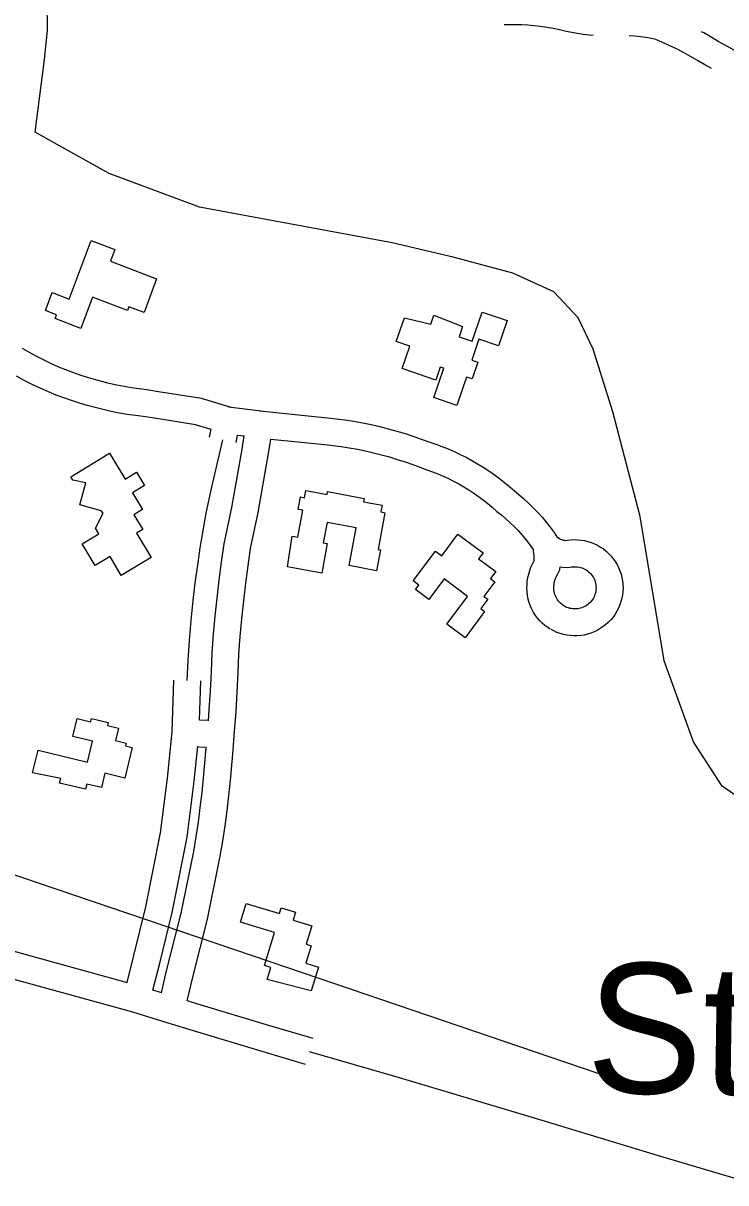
# Model space of a CAD drawing. Extents: x 3329297 to 3367176, y 649250 to 674653.
# Drawn here: x 3347270 to 3348052, y 661613 to 662904 of the extents above; entities that cross this region are included whole.
import ezdxf

# ---------------------------------------------------------------- set-up
doc = ezdxf.new("R2010")
doc.units = 0
for name, color, linetype in [('V-BLDG-OTLN', 7, 'Continuous'), ('V-ROAD-CNTR', 7, 'Continuous'), ('V-SITE-OTLN', 7, 'Continuous'), ('V-TOPO-GNAM-IDEN', 7, 'Continuous')]:
    doc.layers.add(name, color=color, linetype=linetype)

msp = doc.modelspace()

# ---------------------------------------------------------------- linework, layer by layer
at = {"layer": 'V-BLDG-OTLN'}
for points in [[(3347418.1, 662619.7), (3347404.3, 662582), (3347387.5, 662588.5), (3347385.8, 662584.2), (3347347, 662599), (3347333.8, 662564.3), (3347305.2, 662575.2), (3347306.8, 662579.4), (3347294.5, 662584.1), (3347302.1, 662604.2), (3347320.9, 662597), (3347345.6, 662662.1), (3347371.9, 662652.1), (3347366.9, 662639.1)], [(3347752.5, 662478.6), (3347727.1, 662487.3), (3347738.2, 662519.9), (3347734.1, 662521.3), (3347729.2, 662506.8), (3347691.8, 662519.6), (3347700.3, 662544.5), (3347685.1, 662549.6), (3347694.2, 662576.1), (3347723.7, 662569.1), (3347727, 662578.9), (3347759, 662566.4), (3347755.2, 662555), (3347769.6, 662550.1), (3347780.7, 662582.6), (3347808.7, 662573), (3347799, 662544.8), (3347777.2, 662552.2), (3347769.3, 662528.9), (3347776, 662526.6), (3347769.7, 662508.1), (3347763.3, 662510.2)], [(3347379, 662289.3), (3347366.5, 662310.2), (3347350, 662300.2), (3347335.3, 662324.5), (3347353.8, 662335.7), (3347350.3, 662341.7), (3347358.8, 662358.7), (3347356.5, 662361.2), (3347332.9, 662368), (3347339.5, 662392.5), (3347325.1, 662395.4), (3347322.9, 662399.2), (3347365.9, 662425.3), (3347383.3, 662396.6), (3347395.9, 662404.2), (3347404.9, 662389.3), (3347391.5, 662381.2), (3347402.7, 662362.8), (3347392.9, 662356.9), (3347402.9, 662340.4), (3347395.9, 662336.2), (3347412.1, 662309.4)], [(3347564.1, 662298.9), (3347569.4, 662332.9), (3347575.5, 662331.8), (3347581.1, 662361.8), (3347576.1, 662362.7), (3347578.7, 662376.6), (3347583, 662375.8), (3347584.5, 662383.8), (3347608.2, 662379.4), (3347608.8, 662382.6), (3347649.5, 662375.1), (3347648.9, 662371.3), (3347669.6, 662367.5), (3347668.2, 662359.9), (3347672.6, 662359.1), (3347665, 662318.1), (3347667.5, 662317.6), (3347663.2, 662294.5), (3347632.6, 662300.2), (3347640.4, 662342.3), (3347608.1, 662348.3), (3347603.9, 662325.6), (3347608.4, 662324.7), (3347602.4, 662291.9)], [(3347796, 662293.5), (3347790, 662285.7), (3347794.9, 662282), (3347782.9, 662265.9), (3347787.1, 662262.7), (3347779.4, 662252.3), (3347783.6, 662249.2), (3347761.8, 662219.9), (3347741.7, 662234.9), (3347764.7, 662265.9), (3347738.5, 662285.4), (3347721.5, 662262.6), (3347706.8, 662273.5), (3347710.4, 662278.3), (3347704, 662283.1), (3347728.8, 662316.4), (3347735.8, 662311.1), (3347753.7, 662335.2), (3347781.9, 662314.3), (3347776.9, 662307.7)], [(3347280.3, 662069.5), (3347286.3, 662094.5), (3347341.4, 662081.3), (3347347, 662104.7), (3347325.2, 662109.9), (3347330, 662129.8), (3347344.8, 662126.3), (3347345.7, 662129.8), (3347364.5, 662125.3), (3347363.8, 662122.2), (3347376, 662119.3), (3347372.7, 662105.3), (3347384.3, 662102.5), (3347383.6, 662099.5), (3347391.2, 662097.7), (3347383, 662063.5), (3347360.7, 662068.9), (3347356.9, 662053), (3347340.6, 662056.8), (3347339.3, 662051.2), (3347310.3, 662058.1), (3347311.6, 662063.2)], [(3347590.6, 661826.5), (3347541.5, 661839.2), (3347545.5, 661852.5), (3347538.4, 661854.7), (3347549.6, 661891.5), (3347511.8, 661903), (3347518.2, 661923.8), (3347555.2, 661912.6), (3347557.2, 661919), (3347573, 661914.2), (3347570.4, 661905.4), (3347591.2, 661899.1), (3347584.9, 661878.6), (3347590.3, 661876.9), (3347584.4, 661857.5), (3347598.7, 661853.1)]]:
    msp.add_lwpolyline(points, close=True, dxfattribs=at)
at = {"layer": 'V-ROAD-CNTR'}
for p, q in [((3347498.5, 662477.1), (3347534.9, 662472.4)), ((3347508.5, 662445.6), (3347515.9, 662444.6)), ((3347466, 662128.4), (3347476, 662127.9)), ((3347464, 662098.4), (3347473.5, 662098))]:
    msp.add_line(p, q, dxfattribs=at)
for points in [[(3343441.1, 663236.5), (3343571.3, 663196.4), (3344271.6, 662958.6), (3345328.2, 662609.3), (3345521.6, 662542.5), (3346851, 662094.8), (3347564.2, 661852.6), (3347943.6, 661723.5)], [(3347904.5, 662890.6), (3347899.9, 662891), (3347893.5, 662891.7), (3347887.1, 662892.6), (3347880.8, 662893.7), (3347874.4, 662895), (3347867, 662896.9), (3347860, 662898.4), (3347853, 662899.6), (3347845.9, 662900.6), (3347838.8, 662901.4), (3347831.6, 662902), (3347824.5, 662902.3), (3347817.2, 662902.4), (3347808.4, 662902.5), (3347805.5, 662902.5)], [(3348036.1, 662853.9), (3348028.8, 662857.9), (3348020.7, 662862.7), (3348013, 662867.2), (3348005.1, 662871.4), (3347997.2, 662875.5), (3347989.2, 662879.4), (3347981.1, 662883.2), (3347974.2, 662886.2), (3347969.3, 662887.2), (3347963.2, 662888.3), (3347957, 662889.1), (3347950.8, 662889.7), (3347944.6, 662890.2), (3347944.4, 662890.2)], [(3348110.6, 662842.7), (3348105.9, 662846), (3348095.8, 662852.9), (3348085.5, 662859.5), (3348075.2, 662866), (3348064.7, 662872.2), (3348054, 662878.3), (3348043.7, 662883.9), (3348035.9, 662888.6), (3348027.6, 662893.4), (3348025.2, 662894.7)], [(3347500.3, 662476.8), (3347468.4, 662486.3), (3347420.5, 662493.8), (3347407.6, 662495.9), (3347398.8, 662497), (3347390.5, 662498.2), (3347382.2, 662499.6), (3347373.9, 662501.3), (3347365.6, 662503.1), (3347357.5, 662505.1), (3347349.3, 662507.3), (3347341.2, 662509.7), (3347333.2, 662512.3), (3347325.2, 662515.1), (3347317.3, 662518.1), (3347309.6, 662521.2), (3347301.4, 662524.9), (3347293.1, 662528.8), (3347285, 662533), (3347276.9, 662537.4), (3347269, 662541.9)], [(3347477.4, 662443.2), (3347479.1, 662451.8), (3347461.8, 662456.9), (3347415.8, 662464.2), (3347403.4, 662466.1), (3347394.7, 662467.2), (3347385.7, 662468.6), (3347376.7, 662470.1), (3347367.7, 662471.9), (3347358.8, 662473.9), (3347349.9, 662476.1), (3347341.1, 662478.5), (3347332.4, 662481.1), (3347323.7, 662483.9), (3347315, 662486.9), (3347306.5, 662490.1), (3347297.9, 662493.6), (3347288.7, 662497.7), (3347279.8, 662502), (3347271, 662506.5), (3347262.3, 662511.2)], [(3347533.1, 662472.6), (3347608.7, 662464.8), (3347618.4, 662463.7), (3347628.1, 662462.4), (3347637.9, 662460.9), (3347647.5, 662459.2), (3347657.2, 662457.2), (3347666.8, 662455), (3347676.3, 662452.6), (3347685.8, 662450), (3347695.2, 662447.2), (3347704.6, 662444.1), (3347713.9, 662440.8), (3347722.6, 662437.5), (3347729.1, 662435.4), (3347736, 662432.9), (3347742.9, 662430.2), (3347749.6, 662427.2), (3347756.3, 662424.1), (3347762.9, 662420.8), (3347769.4, 662417.4), (3347775.8, 662413.7), (3347782, 662409.8), (3347788.2, 662405.8), (3347794.2, 662401.6), (3347800.2, 662397.2), (3347805.9, 662392.7), (3347811.6, 662387.9), (3347816.7, 662383.4), (3347821.8, 662379.3), (3347827.3, 662374.6), (3347832.6, 662369.7), (3347837.8, 662364.7), (3347842.8, 662359.5), (3347847.6, 662354.1), (3347852.2, 662348.6), (3347856.7, 662342.9), (3347861, 662337.1), (3347864.9, 662331.3)], [(3347452.4, 662172.2), (3347453.6, 662194.6), (3347455.1, 662216.9), (3347456.9, 662239.2), (3347458.9, 662261.5), (3347461.4, 662281), (3347464.1, 662300.5), (3347467, 662319.9), (3347470.1, 662339.3), (3347473.4, 662358.6), (3347479.4, 662385.9), (3347485.6, 662413.1), (3347492.1, 662440.3)], [(3347452.5, 661815.6), (3347458.7, 661841.7), (3347474.9, 661906.5), (3347489.1, 661976.6), (3347491.9, 661993.5), (3347494.5, 662010.3), (3347496.8, 662027.2), (3347498.8, 662044.1), (3347500.6, 662061), (3347502.1, 662077.9), (3347503.4, 662094.7), (3347504.8, 662110.9), (3347505.2, 662116), (3347506.8, 662137.5), (3347508.2, 662159.1), (3347509.3, 662180.6), (3347510, 662201.8), (3347511.5, 662221.3), (3347513.3, 662241.1), (3347515.4, 662260.8), (3347517.7, 662280.5), (3347520.2, 662300.1), (3347523, 662319.3), (3347531.4, 662359.2), (3347543.1, 662425), (3347545.6, 662441.1), (3347605.6, 662434.9), (3347614.8, 662433.9), (3347623.9, 662432.7), (3347632.9, 662431.3), (3347641.9, 662429.7), (3347650.9, 662427.9), (3347659.8, 662425.9), (3347668.7, 662423.6), (3347677.5, 662421.2), (3347686.3, 662418.5), (3347695, 662415.7), (3347703.6, 662412.7), (3347712.6, 662409.3), (3347719.3, 662407), (3347725.4, 662404.8), (3347731.4, 662402.4), (3347737.4, 662399.9), (3347743.3, 662397.1), (3347749.1, 662394.2), (3347754.8, 662391.1), (3347760.4, 662387.9), (3347766, 662384.5), (3347771.4, 662380.9), (3347776.7, 662377.2), (3347782, 662373.4), (3347787.1, 662369.4), (3347792, 662365.2), (3347797.3, 662360.5), (3347802.7, 662356.2), (3347807.4, 662352.2), (3347812, 662347.9), (3347816.5, 662343.6), (3347820.8, 662339.1), (3347824.9, 662334.4), (3347829, 662329.6), (3347832.8, 662324.7), (3347836.5, 662319.7), (3347837.9, 662317.7)], [(3347476, 662127.5), (3347476.9, 662139.6), (3347478.2, 662160.7), (3347479.3, 662181.9), (3347480.1, 662203.5), (3347481.7, 662223.9), (3347483.5, 662244), (3347485.6, 662264.1), (3347487.9, 662284.1), (3347490.5, 662304.1), (3347493.4, 662324.5), (3347502, 662365), (3347513.5, 662430), (3347515.9, 662444.9)], [(3347506.8, 662437.3), (3347508.5, 662445.4)], [(3347862.8, 662333.8), (3347864.4, 662332.3), (3347865.6, 662331.4), (3347866.9, 662330.5), (3347868.2, 662329.8), (3347869.6, 662329.2), (3347871, 662328.7), (3347872.5, 662328.4), (3347874, 662328.1), (3347874.2, 662328.1), (3347875.5, 662328.4), (3347879.4, 662328.9), (3347883.2, 662329.1), (3347887.1, 662329), (3347891, 662328.6), (3347894.8, 662328), (3347898.5, 662327.1), (3347902.2, 662325.9), (3347905.8, 662324.5), (3347909.3, 662322.8), (3347912.7, 662320.8), (3347915.9, 662318.7), (3347918.9, 662316.3), (3347921.7, 662313.6), (3347924.4, 662310.8), (3347926.8, 662307.8), (3347929.1, 662304.7), (3347931.1, 662301.3), (3347932.8, 662297.9), (3347934.3, 662294.3), (3347935.5, 662290.6), (3347936.5, 662286.9), (3347937.2, 662283.1), (3347937.6, 662279.2), (3347937.7, 662275.3), (3347937.5, 662271.5), (3347937.1, 662267.6), (3347936.4, 662263.8), (3347935.4, 662260.1), (3347934.2, 662256.4), (3347932.7, 662252.8), (3347930.9, 662249.4), (3347928.9, 662246.1), (3347926.7, 662242.9), (3347924.2, 662239.9), (3347921.5, 662237.1), (3347918.7, 662234.5), (3347915.6, 662232.2), (3347912.4, 662230), (3347909, 662228.1), (3347905.6, 662226.4), (3347902, 662225), (3347898.3, 662223.8), (3347894.5, 662222.9), (3347890.7, 662222.3), (3347886.8, 662222), (3347882.9, 662221.9), (3347879.1, 662222.2), (3347875.2, 662222.7), (3347871.4, 662223.4), (3347867.7, 662224.5), (3347864.1, 662225.8), (3347860.5, 662227.4), (3347857.6, 662229)], [(3347856.7, 662229.5), (3347853.9, 662231.3), (3347850.7, 662233.6), (3347847.8, 662236.1), (3347845.1, 662238.8), (3347842.5, 662241.8), (3347840.2, 662244.8), (3347838.1, 662248.1), (3347836.2, 662251.5), (3347834.6, 662255), (3347833.2, 662258.8), (3347832.1, 662263), (3347831.4, 662266.9), (3347830.9, 662270.9), (3347830.7, 662274.9), (3347830.8, 662278.9), (3347831.1, 662282.9), (3347831.8, 662286.9), (3347832.7, 662290.8), (3347833.8, 662294.6), (3347835.2, 662298.4), (3347836.9, 662302), (3347838.3, 662304.6), (3347838.7, 662305.4), (3347838.8, 662305.9), (3347838.9, 662307.2), (3347838.8, 662309.6), (3347838.6, 662312), (3347838.1, 662315.5), (3347837.9, 662317.7)], [(3347872.7, 662254.9), (3347870.8, 662256.1), (3347869.4, 662257.1), (3347868.2, 662258.2), (3347866.9, 662259.4), (3347865.8, 662260.7), (3347864.8, 662262), (3347863.9, 662263.5), (3347863.1, 662264.9), (3347862.4, 662266.5), (3347861.8, 662267.9), (3347861.4, 662269.6), (3347861, 662271.5), (3347860.8, 662273.4), (3347860.7, 662275.4), (3347860.7, 662277.3), (3347860.9, 662279.2), (3347861.2, 662281.2), (3347861.7, 662283.1), (3347862.2, 662284.9), (3347862.9, 662286.8), (3347863.7, 662288.5), (3347865.2, 662291.2), (3347867.2, 662295.6), (3347867.9, 662298.7)], [(3347867.9, 662298.7), (3347870.8, 662298.3), (3347876.2, 662297.9), (3347880.3, 662298.7), (3347882, 662299), (3347883.7, 662299), (3347885.4, 662299), (3347887.1, 662298.9), (3347888.8, 662298.6), (3347890.5, 662298.2), (3347892.1, 662297.7), (3347893.7, 662297), (3347895.2, 662296.3), (3347896.7, 662295.4), (3347898.1, 662294.5), (3347899.4, 662293.4), (3347900.7, 662292.3), (3347901.8, 662291), (3347902.9, 662289.7), (3347903.9, 662288.3), (3347904.8, 662286.9), (3347905.5, 662285.3), (3347906.2, 662283.8), (3347906.7, 662282.1), (3347907.1, 662280.5), (3347907.4, 662278.8), (3347907.6, 662277.1), (3347907.7, 662275.4), (3347907.6, 662273.7), (3347907.4, 662272), (3347907.1, 662270.4), (3347906.7, 662268.7), (3347906.1, 662267.1), (3347905.5, 662265.5), (3347904.7, 662264), (3347903.8, 662262.6), (3347902.8, 662261.2), (3347901.7, 662259.9), (3347900.6, 662258.6), (3347899.3, 662257.5), (3347898, 662256.4), (3347896.6, 662255.5), (3347895.1, 662254.6), (3347893.5, 662253.9), (3347892, 662253.3), (3347890.3, 662252.8), (3347888.7, 662252.4), (3347887, 662252.1), (3347885.3, 662252), (3347883.6, 662251.9), (3347881.9, 662252), (3347880.2, 662252.3), (3347878.5, 662252.6), (3347876.9, 662253.1), (3347875.3, 662253.7), (3347873.8, 662254.3), (3347871.8, 662255.4)], [(3347385.4, 661835.8), (3347393.1, 661866), (3347406.4, 661920.3), (3347422.7, 662002.6), (3347430.4, 662063.6), (3347435.5, 662115.1), (3347437.4, 662172.7)], [(3347466, 662127.9), (3347467.4, 662171.7)], [(3347414.2, 661827.4), (3347422.2, 661858.8), (3347435.7, 661913.8), (3347452.3, 661997.8), (3347460.2, 662060.2), (3347464.1, 662099)], [(3347423.7, 661824.5), (3347429.5, 661848.9), (3347445.7, 661913.1), (3347459.6, 661982), (3347462.3, 661998.2), (3347464.8, 662014.6), (3347467, 662031), (3347469, 662047.4), (3347470.7, 662063.9), (3347472.2, 662080.4), (3347473.4, 662097.1), (3347473.5, 662097.9)], [(3347385.9, 661835.7), (3347271.9, 661867), (3347148.2, 661901.5)], [(3347584, 661744.6), (3347532, 661760.1), (3347455.6, 661783.2), (3347430.2, 661791.1), (3347392, 661802.9), (3347263.9, 661838.1), (3347140.1, 661872.6)], [(3347424, 661824.4), (3347414.1, 661827.5)], [(3347592.6, 661773.4), (3347540.7, 661788.9), (3347464.3, 661811.9), (3347452.6, 661815.6)], [(3347588.3, 661759), (3347688.4, 661730.2), (3347835.2, 661686.4), (3347975.6, 661643.7), (3348079.8, 661612.9)]]:
    msp.add_lwpolyline(points, dxfattribs=at)
at = {"layer": 'V-SITE-OTLN'}
msp.add_lwpolyline([(3348198.1, 661950.7), (3348048, 662054.6), (3348016.2, 662103.8), (3347983.5, 662194), (3347956.8, 662354.7), (3347926.5, 662471.4), (3347904.6, 662541.3), (3347887.7, 662576.1), (3347860.8, 662604.9), (3347814.9, 662625.9), (3347748.6, 662643.6), (3347680.8, 662659.8), (3347466, 662699.4), (3347365.5, 662736.9), (3347319.5, 662762.4), (3347283.2, 662783), (3347293.3, 662863.8), (3347297, 662896.1), (3347296.3, 662928.4)], dxfattribs=at)

# ---------------------------------------------------------------- texts
at = {"layer": 'V-TOPO-GNAM-IDEN'}
msp.add_text('Staring', height=145, rotation=359.1629, dxfattribs=at).set_placement((3347896.2, 661713.4))

doc.saveas('drawing.dxf')
